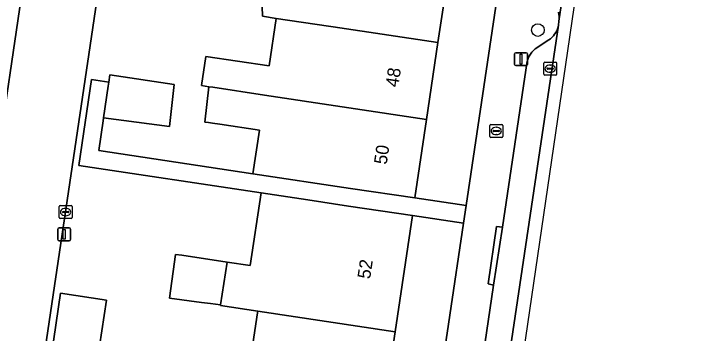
# Model space of a CAD drawing. Extents: x 161692 to 162379, y 380760 to 381678.
# Drawn here: x 162290.8 to 162344.9, y 381443 to 381467.7 of the extents above; entities that cross this region are included whole.
import ezdxf

# ---------------------------------------------------------------- set-up
doc = ezdxf.new("R2010")
doc.units = 0
for name, color, linetype in [('IMGEO_Boom', 7, 'Continuous'), ('IMGEO_Brandkraan', 7, 'Continuous'), ('IMGEO_Erf', 7, 'Continuous'), ('IMGEO_Kolk', 7, 'Continuous'), ('IMGEO_Lichtmast', 7, 'Continuous'), ('IMGEO_Pand', 7, 'Continuous'), ('IMGEO_Pand_nummerreeks', 7, 'Continuous'), ('IMGEO_Parkeervlak_open', 7, 'Continuous'), ('IMGEO_Rijbaan_lokaal_gesloten', 7, 'Continuous'), ('IMGEO_Voetpad_open', 7, 'Continuous')]:
    doc.layers.add(name, color=color, linetype=linetype)

msp = doc.modelspace()

# ---------------------------------------------------------------- linework, layer by layer
at = {"layer": 'IMGEO_Boom'}
msp.add_circle((162331.282, 381466.477), 0.489, dxfattribs=at)
at = {"layer": 'IMGEO_Brandkraan'}
for p, q in [((162327.566, 381458.273), (162327.566, 381459.125)), ((162327.641, 381459.199), (162328.493, 381459.199)), ((162328.054, 381458.979), (162328.079, 381458.979)), ((162328.567, 381459.125), (162328.567, 381458.273)), ((162327.825, 381458.693), (162327.825, 381458.705)), ((162328.263, 381458.656), (162327.865, 381458.656)), ((162327.868, 381458.742), (162328.266, 381458.742)), ((162328.077, 381458.419), (162328.052, 381458.419)), ((162328.309, 381458.705), (162328.309, 381458.693)), ((162328.493, 381458.199), (162327.641, 381458.199))]:
    msp.add_line(p, q, dxfattribs=at)
for points in [[(162327.566, 381458.273), (162327.566, 381459.125)], [(162327.641, 381459.199), (162328.493, 381459.199)], [(162328.567, 381459.125), (162328.567, 381458.273)], [(162328.493, 381458.199), (162327.641, 381458.199)]]:
    msp.add_lwpolyline(points, dxfattribs=at)
for centre, radius, start, end in [((162327.643, 381459.123), 0.0765, 91.552, 178.448), ((162327.643, 381459.123), 0.0765, 91.552, 178.448), ((162328.491, 381459.123), 0.0765, 1.552, 88.448), ((162328.491, 381459.123), 0.0765, 1.552, 88.448), ((162327.643, 381458.275), 0.0765, 181.552, 268.448), ((162327.643, 381458.275), 0.0765, 181.552, 268.448), ((162327.865, 381458.702), 0.0403, 85.8775, 175.7526), ((162327.862, 381458.692), 0.0366, 178.938, 274.7102), ((162328.266, 381458.699), 0.043, 264.8664, 352.4533), ((162328.27, 381458.704), 0.0386, 1.7309, 96.639), ((162328.491, 381458.275), 0.0765, 271.552, 358.448), ((162328.491, 381458.275), 0.0765, 271.552, 358.448)]:
    msp.add_arc(centre, radius, start, end, dxfattribs=at)
for centre, major_axis, ratio, start_param, end_param in [((162328.053, 381458.699), (-0.387, 0.002), 0.722429, 4.712389, 7.853982), ((162328.078, 381458.699), (-0.39, 0.002), 0.717154, 1.570796, 4.712389)]:
    msp.add_ellipse(centre, major_axis=major_axis, ratio=ratio, start_param=start_param, end_param=end_param, dxfattribs=at)
at = {"layer": 'IMGEO_Erf'}
for points in [[(162324.451, 381471.409), (162323.566, 381465.512), (162322.678, 381459.591), (162321.768, 381453.526), (162325.748, 381452.933), (162331.415, 381490.978)], [(162299.982, 381487.324), (162289.258, 381415.372), (162281.614, 381416.526), (162282.611, 381422.921), (162281.62, 381423.069), (162282.123, 381426.423), (162282.561, 381429.346), (162284.589, 381429.042), (162285.281, 381428.938), (162287.989, 381446.477), (162284.725, 381446.968), (162285.315, 381450.889), (162288.578, 381450.399), (162289.519, 381456.548), (162291.364, 381468.966)], [(162309.192, 381441.769), (162309.628, 381444.676), (162309.645, 381444.788), (162306.775, 381445.218), (162306.783, 381445.274), (162305.999, 381445.38), (162305.312, 381445.473), (162302.844, 381445.807), (162303.299, 381449.168), (162303.775, 381449.104), (162307.279, 381448.577), (162309.069, 381448.308), (162309.911, 381453.92), (162295.829, 381456.019), (162296.818, 381462.654), (162298.136, 381462.457), (162298.218, 381463.026), (162303.194, 381462.272), (162302.823, 381459.039), (162297.74, 381459.717), (162297.704, 381459.466), (162297.363, 381457.176), (162309.271, 381455.401), (162309.773, 381458.752), (162306.716, 381459.21), (162306.157, 381459.294), (162305.854, 381459.34), (162305.564, 381459.383), (162305.877, 381462.109), (162305.297, 381462.196), (162305.636, 381464.452), (162310.518, 381463.719), (162311.067, 381467.385), (162310.009, 381467.544), (162309.812, 381473.603)], [(162293.708, 381441.437), (162294.41, 381446.178), (162297.959, 381445.653), (162297.256, 381440.905)]]:
    msp.add_lwpolyline(points, dxfattribs=at)
msp.add_lwpolyline([(162323.434, 381437.398), (162325.546, 381451.579), (162321.612, 381452.165), (162320.266, 381443.196), (162319.424, 381437.58), (162318.569, 381431.883), (162317.71, 381426.158), (162316.871, 381420.564), (162320.776, 381419.968)], close=True, dxfattribs=at)
at = {"layer": 'IMGEO_Kolk'}
for p, q in [((162331.734, 381463.076), (162331.734, 381463.928)), ((162331.809, 381464.002), (162332.661, 381464.002)), ((162332.222, 381463.782), (162332.247, 381463.782)), ((162332.735, 381463.928), (162332.735, 381463.076)), ((162331.993, 381463.496), (162331.993, 381463.508)), ((162332.431, 381463.459), (162332.033, 381463.459)), ((162332.036, 381463.545), (162332.434, 381463.545)), ((162332.245, 381463.222), (162332.22, 381463.222)), ((162332.477, 381463.508), (162332.477, 381463.496)), ((162332.661, 381463.002), (162331.809, 381463.002)), ((162294.309, 381452.01), (162294.309, 381452.862)), ((162294.384, 381452.936), (162295.236, 381452.936)), ((162295.31, 381452.862), (162295.31, 381452.01)), ((162294.568, 381452.43), (162294.568, 381452.442)), ((162295.006, 381452.393), (162294.608, 381452.393)), ((162294.611, 381452.479), (162295.009, 381452.479)), ((162294.797, 381452.716), (162294.822, 381452.716)), ((162295.052, 381452.442), (162295.052, 381452.43)), ((162295.236, 381451.936), (162294.384, 381451.936)), ((162294.82, 381452.156), (162294.795, 381452.156))]:
    msp.add_line(p, q, dxfattribs=at)
for points in [[(162331.734, 381463.076), (162331.734, 381463.928)], [(162331.809, 381464.002), (162332.661, 381464.002)], [(162332.735, 381463.928), (162332.735, 381463.076)], [(162332.661, 381463.002), (162331.809, 381463.002)], [(162294.309, 381452.01), (162294.309, 381452.862)], [(162294.384, 381452.936), (162295.236, 381452.936)], [(162295.31, 381452.862), (162295.31, 381452.01)], [(162295.236, 381451.936), (162294.384, 381451.936)]]:
    msp.add_lwpolyline(points, dxfattribs=at)
for centre, radius, start, end in [((162331.811, 381463.926), 0.0765, 91.552, 178.448), ((162331.811, 381463.926), 0.0765, 91.552, 178.448), ((162332.659, 381463.926), 0.0765, 1.552, 88.448), ((162332.659, 381463.926), 0.0765, 1.552, 88.448), ((162331.811, 381463.078), 0.0765, 181.552, 268.448), ((162331.811, 381463.078), 0.0765, 181.552, 268.448), ((162332.033, 381463.505), 0.0403, 85.8775, 175.7526), ((162332.03, 381463.495), 0.0366, 178.938, 274.7102), ((162332.434, 381463.502), 0.043, 264.8664, 352.4533), ((162332.438, 381463.507), 0.0386, 1.7309, 96.639), ((162332.659, 381463.078), 0.0765, 271.552, 358.448), ((162332.659, 381463.078), 0.0765, 271.552, 358.448), ((162294.386, 381452.86), 0.0765, 91.552, 178.448), ((162294.386, 381452.86), 0.0765, 91.552, 178.448), ((162295.234, 381452.86), 0.0765, 1.552, 88.448), ((162295.234, 381452.86), 0.0765, 1.552, 88.448), ((162294.608, 381452.439), 0.0403, 85.8775, 175.7526), ((162294.605, 381452.429), 0.0366, 178.938, 274.7102), ((162295.009, 381452.436), 0.043, 264.8664, 352.4533), ((162295.013, 381452.441), 0.0386, 1.7309, 96.639), ((162294.386, 381452.012), 0.0765, 181.552, 268.448), ((162294.386, 381452.012), 0.0765, 181.552, 268.448), ((162295.234, 381452.012), 0.0765, 271.552, 358.448), ((162295.234, 381452.012), 0.0765, 271.552, 358.448)]:
    msp.add_arc(centre, radius, start, end, dxfattribs=at)
for centre, major_axis, ratio, start_param, end_param in [((162332.221, 381463.502), (-0.387, 0.002), 0.722429, 4.712389, 7.853982), ((162332.246, 381463.502), (-0.39, 0.002), 0.717154, 1.570796, 4.712389), ((162294.796, 381452.436), (-0.387, 0.002), 0.722429, 4.712389, 7.853982), ((162294.821, 381452.436), (-0.39, 0.002), 0.717154, 1.570796, 4.712389)]:
    msp.add_ellipse(centre, major_axis=major_axis, ratio=ratio, start_param=start_param, end_param=end_param, dxfattribs=at)
at = {"layer": 'IMGEO_Lichtmast'}
for p, q in [((162329.585, 381464.736), (162330.375, 381464.736)), ((162330.375, 381464.736), (162329.585, 381464.736)), ((162329.485, 381463.836), (162329.485, 381464.636)), ((162329.485, 381464.636), (162329.485, 381463.836)), ((162330.475, 381464.636), (162330.475, 381463.836)), ((162330.475, 381463.836), (162330.475, 381464.636)), ((162330.375, 381463.736), (162329.585, 381463.736)), ((162329.585, 381463.736), (162330.375, 381463.736)), ((162294.302, 381451.228), (162295.092, 381451.228)), ((162295.092, 381451.228), (162294.302, 381451.228)), ((162294.202, 381450.328), (162294.202, 381451.128)), ((162294.202, 381451.128), (162294.202, 381450.328)), ((162295.192, 381451.128), (162295.192, 381450.328)), ((162295.192, 381450.328), (162295.192, 381451.128)), ((162295.092, 381450.228), (162294.302, 381450.228)), ((162294.302, 381450.228), (162295.092, 381450.228))]:
    msp.add_line(p, q, dxfattribs=at)
for points in [[(162329.905, 381464.611), (162330.055, 381464.611), (162330.055, 381463.861), (162329.905, 381463.861), (162329.905, 381464.611)], [(162294.622, 381451.103), (162294.772, 381451.103), (162294.772, 381450.353), (162294.622, 381450.353), (162294.622, 381451.103)]]:
    msp.add_lwpolyline(points, dxfattribs=at)
for centre, start, end in [((162329.585, 381464.636), 90, 180), ((162329.585, 381464.636), 90, 180), ((162330.375, 381464.636), 0, 90), ((162330.375, 381464.636), 360, 90), ((162329.585, 381463.836), 180, 270), ((162329.585, 381463.836), 180, 270), ((162330.375, 381463.836), 270, 0), ((162330.375, 381463.836), 270, 0), ((162294.302, 381451.128), 90, 180), ((162294.302, 381451.128), 90, 180), ((162295.092, 381451.128), 0, 90), ((162295.092, 381451.128), 360, 90), ((162294.302, 381450.328), 180, 270), ((162294.302, 381450.328), 180, 270), ((162295.092, 381450.328), 270, 0), ((162295.092, 381450.328), 270, 0)]:
    msp.add_arc(centre, 0.1, start, end, dxfattribs=at)
at = {"layer": 'IMGEO_Pand'}
for points in [[(162324.451, 381471.409), (162309.812, 381473.603), (162310.009, 381467.544), (162311.067, 381467.385), (162315.118, 381466.778), (162315.477, 381466.724), (162323.566, 381465.512)], [(162323.566, 381465.512), (162315.477, 381466.724), (162315.118, 381466.778), (162311.067, 381467.385), (162310.518, 381463.719), (162305.636, 381464.452), (162305.297, 381462.196), (162305.877, 381462.109), (162306.167, 381462.065), (162310.18, 381461.464), (162322.678, 381459.591)], [(162298.136, 381462.457), (162298.093, 381462.155), (162297.74, 381459.717), (162302.823, 381459.039), (162303.194, 381462.272), (162298.218, 381463.026)], [(162322.678, 381459.591), (162310.18, 381461.464), (162306.167, 381462.065), (162305.877, 381462.109), (162305.564, 381459.383), (162305.854, 381459.34), (162306.157, 381459.294), (162306.716, 381459.21), (162309.773, 381458.752), (162309.271, 381455.401), (162316.824, 381454.268), (162321.768, 381453.526)], [(162321.612, 381452.165), (162316.668, 381452.906), (162313.517, 381453.379), (162309.911, 381453.92), (162309.069, 381448.308), (162307.279, 381448.577), (162306.783, 381445.274), (162306.775, 381445.218), (162309.645, 381444.788), (162320.266, 381443.196)], [(162307.279, 381448.577), (162303.775, 381449.104), (162303.299, 381449.168), (162302.844, 381445.807), (162305.312, 381445.473), (162305.999, 381445.38), (162306.783, 381445.274)], [(162294.789, 381441.275), (162297.014, 381440.941), (162297.256, 381440.905), (162297.959, 381445.653), (162294.41, 381446.178), (162293.708, 381441.437)], [(162320.266, 381443.196), (162309.645, 381444.788), (162309.628, 381444.676), (162309.192, 381441.769), (162306.351, 381442.195), (162305.961, 381439.599), (162319.424, 381437.58)]]:
    msp.add_lwpolyline(points, close=True, dxfattribs=at)
at = {"layer": 'IMGEO_Parkeervlak_open'}
for points in [[(162332.873, 381467.855), (162332.906, 381467.688), (162332.924, 381467.519), (162332.927, 381467.349), (162332.914, 381467.179), (162340.124, 381515.617)], [(162326.013, 381420.755), (162332.879, 381466.856), (162332.85, 381466.732), (162332.802, 381466.58), (162332.74, 381466.432), (162332.666, 381466.291), (162332.579, 381466.157), (162332.481, 381466.032), (162332.372, 381465.915), (162332.252, 381465.809), (162332.124, 381465.714), (162331.068, 381465.036), (162330.937, 381464.908), (162330.818, 381464.769), (162330.712, 381464.62), (162330.62, 381464.461), (162330.542, 381464.295), (162330.48, 381464.123), (162330.467, 381464.08), (162328.549, 381451.277), (162327.866, 381446.788), (162324.5, 381424.051)]]:
    msp.add_lwpolyline(points, dxfattribs=at)
at = {"layer": 'IMGEO_Rijbaan_lokaal_gesloten'}
msp.add_lwpolyline([(162321.057, 381379.295), (162337.941, 381494.596), (162344.886, 381542.888), (162344.886, 381542.888), (162344.228, 381542.983), (162340.306, 381516.815), (162340.124, 381515.617), (162332.914, 381467.179), (162332.879, 381466.856), (162326.013, 381420.755), (162325.888, 381419.979), (162321.945, 381393.419), (162321.873, 381392.934), (162319.991, 381380.153), (162319.874, 381379.448)], close=True, dxfattribs=at)
at = {"layer": 'IMGEO_Voetpad_open'}
for points in [[(162340.644, 381550.691), (162338.615, 381551.039), (162338.966, 381546.521), (162339.507, 381545.608), (162335.31, 381518.353), (162331.415, 381490.978), (162325.748, 381452.933), (162325.546, 381451.579), (162323.434, 381437.398), (162320.776, 381419.968), (162320.616, 381418.921), (162318.647, 381406.007), (162314.36, 381376.395), (162314.179, 381372.508)], [(162291.364, 381468.966), (162289.519, 381456.548), (162288.578, 381450.399), (162287.989, 381446.477), (162285.281, 381428.938), (162284.842, 381426.015), (162284.338, 381422.662), (162282.611, 381422.921), (162281.614, 381416.526), (162289.258, 381415.372), (162299.982, 381487.324)], [(162324.5, 381424.051), (162327.866, 381446.788), (162327.446, 381446.891), (162328.1, 381451.326), (162328.549, 381451.277), (162330.467, 381464.08), (162330.48, 381464.123), (162330.542, 381464.295), (162330.62, 381464.461), (162330.712, 381464.62), (162330.818, 381464.769), (162330.937, 381464.908), (162331.068, 381465.036), (162332.124, 381465.714), (162332.252, 381465.809), (162332.372, 381465.915), (162332.481, 381466.032), (162332.579, 381466.157), (162332.666, 381466.291), (162332.74, 381466.432), (162332.802, 381466.58), (162332.85, 381466.732), (162332.879, 381466.856), (162332.914, 381467.179), (162332.927, 381467.349), (162332.924, 381467.519), (162332.906, 381467.688), (162332.873, 381467.855)]]:
    msp.add_lwpolyline(points, dxfattribs=at)
for points in [[(162316.824, 381454.268), (162309.271, 381455.401), (162297.363, 381457.176), (162297.704, 381459.466), (162297.74, 381459.717), (162298.093, 381462.155), (162298.136, 381462.457), (162296.818, 381462.654), (162295.829, 381456.019), (162309.911, 381453.92), (162313.517, 381453.379), (162316.668, 381452.906), (162321.612, 381452.165), (162325.546, 381451.579), (162325.748, 381452.933), (162321.768, 381453.526)], [(162327.866, 381446.788), (162328.549, 381451.277), (162328.1, 381451.326), (162327.446, 381446.891)]]:
    msp.add_lwpolyline(points, close=True, dxfattribs=at)

# ---------------------------------------------------------------- texts
at = {"layer": 'IMGEO_Pand_nummerreeks'}
for s, p in [('48', (162320.496, 381462.029)), ('50', (162319.601, 381456.066)), ('52', (162318.324, 381447.234))]:
    msp.add_text(s, height=1, rotation=81.4689, dxfattribs=at).set_placement(p)

doc.saveas('drawing.dxf')
